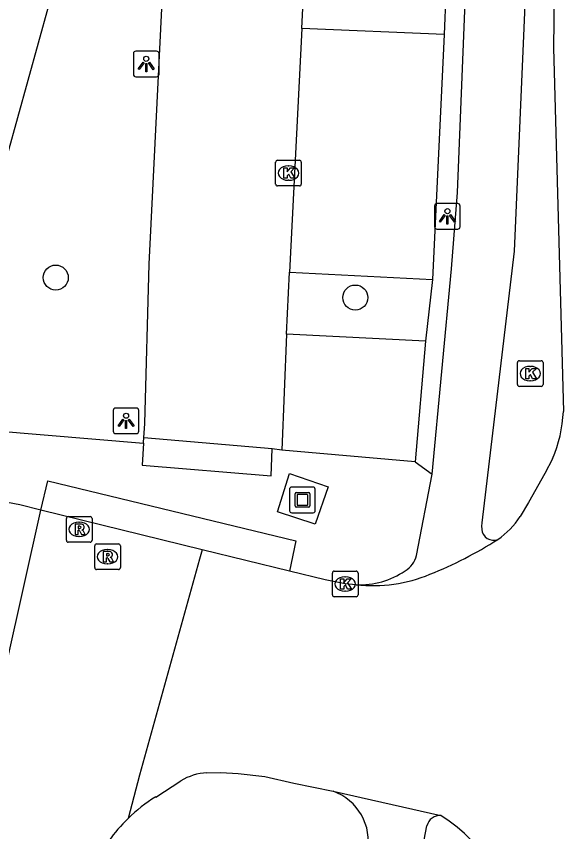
# Model space of a CAD drawing. Extents: x 162542 to 163144, y 380786 to 381511.
# Drawn here: x 163118.11 to 163139.77, y 381138.75 to 381170.54 of the extents above; entities that cross this region are included whole.
import ezdxf

# ---------------------------------------------------------------- set-up
doc = ezdxf.new("R2010")
doc.units = 0
for name, color, linetype in [('IMGEO_Boom', 7, 'Continuous'), ('IMGEO_Fietspad_gesloten', 7, 'Continuous'), ('IMGEO_Fietspad_open', 7, 'Continuous'), ('IMGEO_Kolk', 7, 'Continuous'), ('IMGEO_Kunstobject', 7, 'Continuous'), ('IMGEO_Lichtpunt', 7, 'Continuous'), ('IMGEO_Parkeervlak_open', 7, 'Continuous'), ('IMGEO_Rijbaan_lokaal_gesloten', 7, 'Continuous'), ('IMGEO_Rijbaan_lokaal_open', 7, 'Continuous'), ('IMGEO_Rioolput', 7, 'Continuous'), ('IMGEO_Voetpad_open', 7, 'Continuous')]:
    doc.layers.add(name, color=color, linetype=linetype)

msp = doc.modelspace()

# ---------------------------------------------------------------- linework, layer by layer
at = {"layer": 'IMGEO_Boom'}
for centre in [(163119.646, 381160.353), (163131.33, 381159.575)]:
    msp.add_circle(centre, 0.489, dxfattribs=at)
at = {"layer": 'IMGEO_Fietspad_gesloten'}
msp.add_lwpolyline([(163133.418, 381135.306), (163134.126, 381138.983)], dxfattribs=at)
for centre, radius, start, end in [((163129.78, 381138.385), 2.059, 348.616, 70.6951), ((163134.62, 381138.875), 0.506, 84.3449, 167.6221)]:
    msp.add_arc(centre, radius, start, end, dxfattribs=at)
at = {"layer": 'IMGEO_Fietspad_open'}
for points in [[(163134.322, 381152.692), (163135.079, 381160.7), (163135.312, 381163.669), (163135.886, 381177.866), (163136.67, 381191.792), (163136.894, 381194.804)], [(163138.982, 381190.545), (163138.274, 381178.794), (163137.53, 381161.382), (163136.265, 381150.793), (163136.257, 381150.666), (163136.26, 381150.541)], [(163133.719, 381149.526), (163134.322, 381152.692)]]:
    msp.add_lwpolyline(points, dxfattribs=at)
for centre, radius, start, end in [((163136.718, 381150.572), 0.459, 183.879, 291.5697), ((163132.771, 381149.758), 0.976, 300.6716, 346.2255), ((163131.51, 381151.507), 3.129, 267.3984, 304.2056)]:
    msp.add_arc(centre, radius, start, end, dxfattribs=at)
at = {"layer": 'IMGEO_Kolk'}
for p, q in [((163128.223, 381164), (163128.223, 381164.852)), ((163128.298, 381164.926), (163129.15, 381164.926)), ((163128.711, 381164.706), (163128.736, 381164.706)), ((163129.224, 381164.852), (163129.224, 381164)), ((163128.734, 381164.146), (163128.709, 381164.146)), ((163129.15, 381163.926), (163128.298, 381163.926)), ((163137.654, 381156.187), (163137.654, 381157.039)), ((163137.729, 381157.113), (163138.581, 381157.113)), ((163138.655, 381157.039), (163138.655, 381156.187)), ((163138.142, 381156.893), (163138.167, 381156.893)), ((163138.581, 381156.113), (163137.729, 381156.113)), ((163138.165, 381156.333), (163138.14, 381156.333)), ((163130.434, 381147.983), (163130.434, 381148.835)), ((163130.509, 381148.909), (163131.361, 381148.909)), ((163131.435, 381148.835), (163131.435, 381147.983)), ((163130.922, 381148.689), (163130.947, 381148.689)), ((163130.945, 381148.129), (163130.92, 381148.129)), ((163131.361, 381147.909), (163130.509, 381147.909))]:
    msp.add_line(p, q, dxfattribs=at)
for points in [[(163128.223, 381164), (163128.223, 381164.852)], [(163128.298, 381164.926), (163129.15, 381164.926)], [(163129.224, 381164.852), (163129.224, 381164)], [(163128.544, 381164.626), (163128.667, 381164.626), (163128.667, 381164.475), (163128.797, 381164.626), (163128.961, 381164.626), (163128.815, 381164.475), (163128.968, 381164.226), (163128.816, 381164.226), (163128.731, 381164.39), (163128.667, 381164.323), (163128.667, 381164.226), (163128.544, 381164.226), (163128.544, 381164.626)], [(163129.15, 381163.926), (163128.298, 381163.926)], [(163137.654, 381156.187), (163137.654, 381157.039)], [(163137.729, 381157.113), (163138.581, 381157.113)], [(163138.655, 381157.039), (163138.655, 381156.187)], [(163137.975, 381156.813), (163138.098, 381156.813), (163138.098, 381156.662), (163138.228, 381156.813), (163138.392, 381156.813), (163138.246, 381156.662), (163138.399, 381156.413), (163138.247, 381156.413), (163138.162, 381156.577), (163138.098, 381156.51), (163138.098, 381156.413), (163137.975, 381156.413), (163137.975, 381156.813)], [(163138.581, 381156.113), (163137.729, 381156.113)], [(163130.434, 381147.983), (163130.434, 381148.835)], [(163130.509, 381148.909), (163131.361, 381148.909)], [(163131.435, 381148.835), (163131.435, 381147.983)], [(163130.755, 381148.609), (163130.878, 381148.609), (163130.878, 381148.458), (163131.008, 381148.609), (163131.172, 381148.609), (163131.026, 381148.458), (163131.179, 381148.209), (163131.027, 381148.209), (163130.942, 381148.373), (163130.878, 381148.306), (163130.878, 381148.209), (163130.755, 381148.209), (163130.755, 381148.609)], [(163131.361, 381147.909), (163130.509, 381147.909)]]:
    msp.add_lwpolyline(points, dxfattribs=at)
for centre, start, end in [((163128.3, 381164.85), 91.552, 178.448), ((163128.3, 381164.85), 91.552, 178.448), ((163129.148, 381164.85), 1.552, 88.448), ((163129.148, 381164.85), 1.552, 88.448), ((163128.3, 381164.002), 181.552, 268.448), ((163128.3, 381164.002), 181.552, 268.448), ((163129.148, 381164.002), 271.552, 358.448), ((163129.148, 381164.002), 271.552, 358.448), ((163137.731, 381157.037), 91.552, 178.448), ((163137.731, 381157.037), 91.552, 178.448), ((163138.579, 381157.037), 1.552, 88.448), ((163138.579, 381157.037), 1.552, 88.448), ((163137.731, 381156.189), 181.552, 268.448), ((163137.731, 381156.189), 181.552, 268.448), ((163138.579, 381156.189), 271.552, 358.448), ((163138.579, 381156.189), 271.552, 358.448), ((163130.511, 381148.833), 91.552, 178.448), ((163130.511, 381148.833), 91.552, 178.448), ((163131.359, 381148.833), 1.552, 88.448), ((163131.359, 381148.833), 1.552, 88.448), ((163130.511, 381147.985), 181.552, 268.448), ((163130.511, 381147.985), 181.552, 268.448), ((163131.359, 381147.985), 271.552, 358.448), ((163131.359, 381147.985), 271.552, 358.448)]:
    msp.add_arc(centre, 0.0765, start, end, dxfattribs=at)
for centre, major_axis, ratio, start_param, end_param in [((163128.71, 381164.426), (-0.387, 0.002), 0.722429, 4.712389, 7.853982), ((163128.735, 381164.426), (-0.39, 0.002), 0.717154, 1.570796, 4.712389), ((163138.141, 381156.613), (-0.387, 0.002), 0.722429, 4.712389, 7.853982), ((163138.166, 381156.613), (-0.39, 0.002), 0.717154, 1.570796, 4.712389), ((163130.921, 381148.409), (-0.387, 0.002), 0.722429, 4.712389, 7.853982), ((163130.946, 381148.409), (-0.39, 0.002), 0.717154, 1.570796, 4.712389)]:
    msp.add_ellipse(centre, major_axis=major_axis, ratio=ratio, start_param=start_param, end_param=end_param, dxfattribs=at)
at = {"layer": 'IMGEO_Kunstobject'}
for p, q in [((163128.764, 381152.102), (163128.764, 381151.261)), ((163128.764, 381152.102), (163128.764, 381151.261)), ((163129.68, 381152.186), (163128.839, 381152.186)), ((163129.68, 381152.186), (163128.839, 381152.186)), ((163129.028, 381151.974), (163129.502, 381151.974)), ((163129.764, 381151.27), (163129.764, 381152.111)), ((163129.764, 381151.27), (163129.764, 381152.111)), ((163128.978, 381151.45), (163128.978, 381151.924)), ((163129.058, 381151.874), (163129.058, 381151.5)), ((163129.452, 381151.894), (163129.078, 381151.894)), ((163129.472, 381151.5), (163129.472, 381151.874)), ((163129.552, 381151.924), (163129.552, 381151.45)), ((163129.502, 381151.4), (163129.028, 381151.4)), ((163129.078, 381151.48), (163129.452, 381151.48)), ((163128.848, 381151.186), (163129.689, 381151.186)), ((163128.848, 381151.186), (163129.689, 381151.186))]:
    msp.add_line(p, q, dxfattribs=at)
for centre, radius, start, end in [((163128.842, 381152.108), 0.0779, 92.4484, 184.2845), ((163128.842, 381152.108), 0.0779, 92.4484, 184.2845), ((163129.028, 381151.924), 0.05, 90, 180), ((163129.502, 381151.924), 0.05, 360, 90), ((163129.686, 381152.108), 0.0779, 2.4484, 94.2845), ((163129.686, 381152.108), 0.0779, 2.4484, 94.2845), ((163129.078, 381151.874), 0.02, 90, 180), ((163129.452, 381151.874), 0.02, 360, 90), ((163129.028, 381151.45), 0.05, 180, 270), ((163129.078, 381151.5), 0.02, 180, 270), ((163129.452, 381151.5), 0.02, 270, 0), ((163129.502, 381151.45), 0.05, 270, 0), ((163128.842, 381151.264), 0.0779, 182.4484, 274.2845), ((163128.842, 381151.264), 0.0779, 182.4484, 274.2845), ((163129.686, 381151.264), 0.0779, 272.4484, 4.2845), ((163129.686, 381151.264), 0.0779, 272.4484, 4.2845)]:
    msp.add_arc(centre, radius, start, end, dxfattribs=at)
at = {"layer": 'IMGEO_Lichtpunt'}
for p, q in [((163123.579, 381169.18), (163122.771, 381169.18)), ((163123.579, 381169.18), (163122.771, 381169.18)), ((163122.677, 381169.085), (163122.677, 381168.278)), ((163122.677, 381169.085), (163122.677, 381168.278)), ((163123.673, 381168.278), (163123.673, 381169.085)), ((163123.673, 381168.278), (163123.673, 381169.085)), ((163122.771, 381168.184), (163123.579, 381168.184)), ((163122.771, 381168.184), (163123.579, 381168.184)), ((163134.421, 381163.144), (163134.421, 381162.337)), ((163134.421, 381163.144), (163134.421, 381162.337)), ((163135.323, 381163.239), (163134.515, 381163.239)), ((163135.323, 381163.239), (163134.515, 381163.239)), ((163135.417, 381162.337), (163135.417, 381163.144)), ((163135.417, 381162.337), (163135.417, 381163.144)), ((163134.515, 381162.243), (163135.323, 381162.243)), ((163134.515, 381162.243), (163135.323, 381162.243)), ((163121.888, 381155.171), (163121.888, 381154.364)), ((163121.888, 381155.171), (163121.888, 381154.364)), ((163122.79, 381155.266), (163121.982, 381155.266)), ((163122.79, 381155.266), (163121.982, 381155.266)), ((163122.884, 381154.364), (163122.884, 381155.171)), ((163122.884, 381154.364), (163122.884, 381155.171)), ((163121.982, 381154.27), (163122.79, 381154.27)), ((163121.982, 381154.27), (163122.79, 381154.27))]:
    msp.add_line(p, q, dxfattribs=at)
for points in [[(163123.051, 381168.749), (163123.09, 381168.721), (163122.902, 381168.459), (163122.864, 381168.486), (163123.051, 381168.749)], [(163123.153, 381168.701), (163123.2, 381168.701), (163123.2, 381168.379), (163123.153, 381168.379), (163123.153, 381168.701)], [(163123.263, 381168.721), (163123.301, 381168.748), (163123.488, 381168.486), (163123.449, 381168.458), (163123.263, 381168.721)], [(163134.795, 381162.808), (163134.834, 381162.78), (163134.646, 381162.518), (163134.608, 381162.545), (163134.795, 381162.808)], [(163134.897, 381162.76), (163134.944, 381162.76), (163134.944, 381162.438), (163134.897, 381162.438), (163134.897, 381162.76)], [(163135.007, 381162.78), (163135.045, 381162.807), (163135.232, 381162.545), (163135.193, 381162.517), (163135.007, 381162.78)], [(163122.262, 381154.835), (163122.301, 381154.807), (163122.113, 381154.545), (163122.075, 381154.572), (163122.262, 381154.835)], [(163122.474, 381154.807), (163122.512, 381154.834), (163122.699, 381154.572), (163122.66, 381154.544), (163122.474, 381154.807)], [(163122.364, 381154.787), (163122.411, 381154.787), (163122.411, 381154.465), (163122.364, 381154.465), (163122.364, 381154.787)]]:
    msp.add_lwpolyline(points, dxfattribs=at)
for centre in [(163123.176, 381168.883), (163134.92, 381162.942), (163122.387, 381154.969)]:
    msp.add_circle(centre, 0.0994, dxfattribs=at)
for centre, start, end in [((163122.771, 381169.085), 90, 180), ((163122.771, 381169.085), 90, 180), ((163123.579, 381169.085), 0, 90), ((163123.579, 381169.085), 0, 90), ((163122.771, 381168.278), 180, 270), ((163122.771, 381168.278), 180, 270), ((163123.579, 381168.278), 270, 0), ((163123.579, 381168.278), 270, 360), ((163134.515, 381163.144), 90, 180), ((163134.515, 381163.144), 90, 180), ((163135.323, 381163.144), 0, 90), ((163135.323, 381163.144), 0, 90), ((163134.515, 381162.337), 180, 270), ((163134.515, 381162.337), 180, 270), ((163135.323, 381162.337), 270, 0), ((163135.323, 381162.337), 270, 360), ((163121.982, 381155.171), 90, 180), ((163121.982, 381155.171), 90, 180), ((163122.79, 381155.171), 0, 90), ((163122.79, 381155.171), 0, 90), ((163121.982, 381154.364), 180, 270), ((163121.982, 381154.364), 180, 270), ((163122.79, 381154.364), 270, 0), ((163122.79, 381154.364), 270, 360)]:
    msp.add_arc(centre, 0.0946, start, end, dxfattribs=at)
at = {"layer": 'IMGEO_Parkeervlak_open'}
for points in [[(163134.79, 381169.836), (163129.242, 381170.061)], [(163128.761, 381160.567), (163134.347, 381160.278)], [(163134.071, 381157.873), (163128.65, 381158.148)]]:
    msp.add_lwpolyline(points, dxfattribs=at)
at = {"layer": 'IMGEO_Rijbaan_lokaal_gesloten'}
for points in [[(163139.77, 381190.501), (163139.704, 381189.515), (163139.189, 381179.889), (163139.061, 381169.308), (163139.444, 381155.132)], [(163139.02, 381153.285), (163138.722, 381152.721), (163138.091, 381151.588), (163137.76, 381151.041)], [(163125.355, 381149.744), (163125.256, 381149.375), (163122.916, 381140.95), (163122.466, 381139.269)], [(163128.769, 381148.909), (163125.355, 381149.744)], [(163131.368, 381148.381), (163130.935, 381148.409), (163130.149, 381148.566), (163128.769, 381148.909)], [(163125.541, 381141.047), (163126.08, 381141.06), (163126.76, 381141.023), (163127.796, 381140.898), (163128.935, 381140.644), (163130.461, 381140.329)], [(163123.543, 381140.105), (163124.52, 381140.734)], [(163130.461, 381140.329), (163134.67, 381139.378)]]:
    msp.add_lwpolyline(points, dxfattribs=at)
for centre, radius, start, end in [((163134.253, 381155.351), 5.196, 336.5633, 357.5789), ((163135.16, 381152.701), 3.085, 304.0478, 327.442), ((163128.257, 381163.709), 16.077, 291.8504, 302.4683), ((163132.021, 381154.126), 5.782, 263.5199, 292.5727), ((163125.655, 381138.852), 2.198, 92.9847, 121.1024), ((163126.793, 381134.807), 6.216, 121.5232, 134.1162), ((163131.328, 381134.052), 6.288, 2.3957, 57.8904)]:
    msp.add_arc(centre, radius, start, end, dxfattribs=at)
at = {"layer": 'IMGEO_Rijbaan_lokaal_open'}
for points in [[(163123.084, 381154.11), (163123.121, 381154.664), (163123.293, 381160.874), (163124.974, 381194.958), (163130.475, 381194.644)], [(163129.242, 381170.061), (163129.404, 381173.243)], [(163129.242, 381170.061), (163128.761, 381160.567)], [(163128.65, 381158.148), (163128.761, 381160.567)], [(163128.65, 381158.148), (163128.462, 381153.623)], [(163128.087, 381153.678), (163123.084, 381154.11)], [(163128.462, 381153.623), (163128.087, 381153.678)], [(163119.067, 381151.283), (163118.242, 381151.494), (163117.487, 381151.634), (163116.736, 381151.578), (163111.367, 381150.145)], [(163116.374, 381139.268), (163119.067, 381151.283)], [(163125.355, 381149.744), (163119.067, 381151.283)]]:
    msp.add_lwpolyline(points, dxfattribs=at)
msp.add_arc((163126.798, 381134.807), 6.219, 134.1543, 155.3696, dxfattribs=at)
at = {"layer": 'IMGEO_Rioolput'}
for p, q in [((163120.135, 381151.039), (163120.987, 381151.039)), ((163120.06, 381150.113), (163120.06, 381150.965)), ((163120.548, 381150.819), (163120.573, 381150.819)), ((163121.061, 381150.965), (163121.061, 381150.113)), ((163120.987, 381150.039), (163120.135, 381150.039)), ((163120.571, 381150.259), (163120.546, 381150.259)), ((163121.164, 381149.046), (163121.164, 381149.898)), ((163121.239, 381149.972), (163122.091, 381149.972)), ((163121.652, 381149.752), (163121.677, 381149.752)), ((163122.165, 381149.898), (163122.165, 381149.046)), ((163121.675, 381149.192), (163121.65, 381149.192)), ((163122.091, 381148.972), (163121.239, 381148.972))]:
    msp.add_line(p, q, dxfattribs=at)
for points in [[(163120.135, 381151.039), (163120.987, 381151.039)], [(163120.06, 381150.113), (163120.06, 381150.965)], [(163120.649, 381150.737), (163120.397, 381150.739), (163120.397, 381150.339)], [(163121.061, 381150.965), (163121.061, 381150.113)], [(163120.397, 381150.339), (163120.521, 381150.339), (163120.521, 381150.501), (163120.532, 381150.501)], [(163120.575, 381150.658), (163120.521, 381150.658), (163120.521, 381150.577)], [(163120.521, 381150.577), (163120.573, 381150.577)], [(163120.579, 381150.472), (163120.65, 381150.339), (163120.79, 381150.339), (163120.725, 381150.465)], [(163120.987, 381150.039), (163120.135, 381150.039)], [(163121.164, 381149.046), (163121.164, 381149.898)], [(163121.239, 381149.972), (163122.091, 381149.972)], [(163122.165, 381149.898), (163122.165, 381149.046)], [(163121.753, 381149.67), (163121.501, 381149.672), (163121.501, 381149.272)], [(163121.501, 381149.272), (163121.625, 381149.272), (163121.625, 381149.434), (163121.636, 381149.434)], [(163121.679, 381149.591), (163121.625, 381149.591), (163121.625, 381149.51)], [(163121.625, 381149.51), (163121.677, 381149.51)], [(163121.683, 381149.405), (163121.754, 381149.272), (163121.894, 381149.272), (163121.829, 381149.398)], [(163122.091, 381148.972), (163121.239, 381148.972)]]:
    msp.add_lwpolyline(points, dxfattribs=at)
for centre, radius, start, end in [((163120.137, 381150.963), 0.0765, 91.552, 178.448), ((163120.137, 381150.963), 0.0765, 91.552, 178.448), ((163120.985, 381150.963), 0.0765, 1.552, 88.448), ((163120.985, 381150.963), 0.0765, 1.552, 88.448), ((163120.648, 381150.627), 0.109, 350.3612, 89.416), ((163120.531, 381150.448), 0.0533, 26.0293, 88.6989), ((163120.557, 381150.766), 0.19, 274.7715, 282.9687), ((163120.581, 381150.562), 0.0964, 77.0061, 93.1865), ((163120.595, 381150.619), 0.0378, 276.6634, 79.6772), ((163120.646, 381150.627), 0.112, 277.5842, 350.9817), ((163120.63, 381150.412), 0.108, 29.5134, 73.7905), ((163120.137, 381150.115), 0.0765, 181.552, 268.448), ((163120.137, 381150.115), 0.0765, 181.552, 268.448), ((163120.985, 381150.115), 0.0765, 271.552, 358.448), ((163120.985, 381150.115), 0.0765, 271.552, 358.448), ((163121.241, 381149.896), 0.0765, 91.552, 178.448), ((163121.241, 381149.896), 0.0765, 91.552, 178.448), ((163122.089, 381149.896), 0.0765, 1.552, 88.448), ((163122.089, 381149.896), 0.0765, 1.552, 88.448), ((163121.635, 381149.381), 0.0533, 26.0293, 88.6989), ((163121.661, 381149.699), 0.19, 274.7715, 282.9687), ((163121.685, 381149.495), 0.0964, 77.0061, 93.1865), ((163121.699, 381149.552), 0.0378, 276.6634, 79.6772), ((163121.752, 381149.56), 0.109, 350.3612, 89.416), ((163121.75, 381149.56), 0.112, 277.5842, 350.9817), ((163121.734, 381149.345), 0.108, 29.5134, 73.7905), ((163121.241, 381149.048), 0.0765, 181.552, 268.448), ((163121.241, 381149.048), 0.0765, 181.552, 268.448), ((163122.089, 381149.048), 0.0765, 271.552, 358.448), ((163122.089, 381149.048), 0.0765, 271.552, 358.448)]:
    msp.add_arc(centre, radius, start, end, dxfattribs=at)
for centre, major_axis, ratio, start_param, end_param in [((163120.547, 381150.539), (-0.387, 0.002), 0.722429, 4.712389, 7.853982), ((163120.572, 381150.539), (-0.39, 0.002), 0.717154, 1.570796, 4.712389), ((163121.651, 381149.472), (-0.387, 0.002), 0.722429, 4.712389, 7.853982), ((163121.676, 381149.472), (-0.39, 0.002), 0.717154, 1.570796, 4.712389)]:
    msp.add_ellipse(centre, major_axis=major_axis, ratio=ratio, start_param=start_param, end_param=end_param, dxfattribs=at)
at = {"layer": 'IMGEO_Voetpad_open'}
for points in [[(163115.132, 381157.584), (163115.735, 381158.395), (163116.142, 381159.321), (163119.379, 381170.956), (163121.479, 381179.204), (163122.252, 381182.237)], [(163134.924, 381173.066), (163134.79, 381169.836)], [(163134.79, 381169.836), (163134.347, 381160.278)], [(163134.347, 381160.278), (163134.071, 381157.873)], [(163134.071, 381157.873), (163133.66, 381153.177)], [(163110.193, 381153.917), (163113.286, 381154.712), (163123.069, 381153.9)], [(163123.069, 381153.9), (163123.01, 381153.036), (163128.048, 381152.619), (163128.087, 381153.678)], [(163123.069, 381153.9), (163123.072, 381153.94), (163123.084, 381154.11)], [(163133.66, 381153.177), (163128.462, 381153.623)], [(163133.66, 381153.177), (163134.322, 381152.692)], [(163128.766, 381152.712), (163130.276, 381152.199), (163129.769, 381150.74), (163128.292, 381151.216), (163128.766, 381152.712)], [(163119.067, 381151.283), (163119.341, 381152.427), (163129.016, 381150.085), (163128.769, 381148.909)]]:
    msp.add_lwpolyline(points, dxfattribs=at)

doc.saveas('drawing.dxf')
